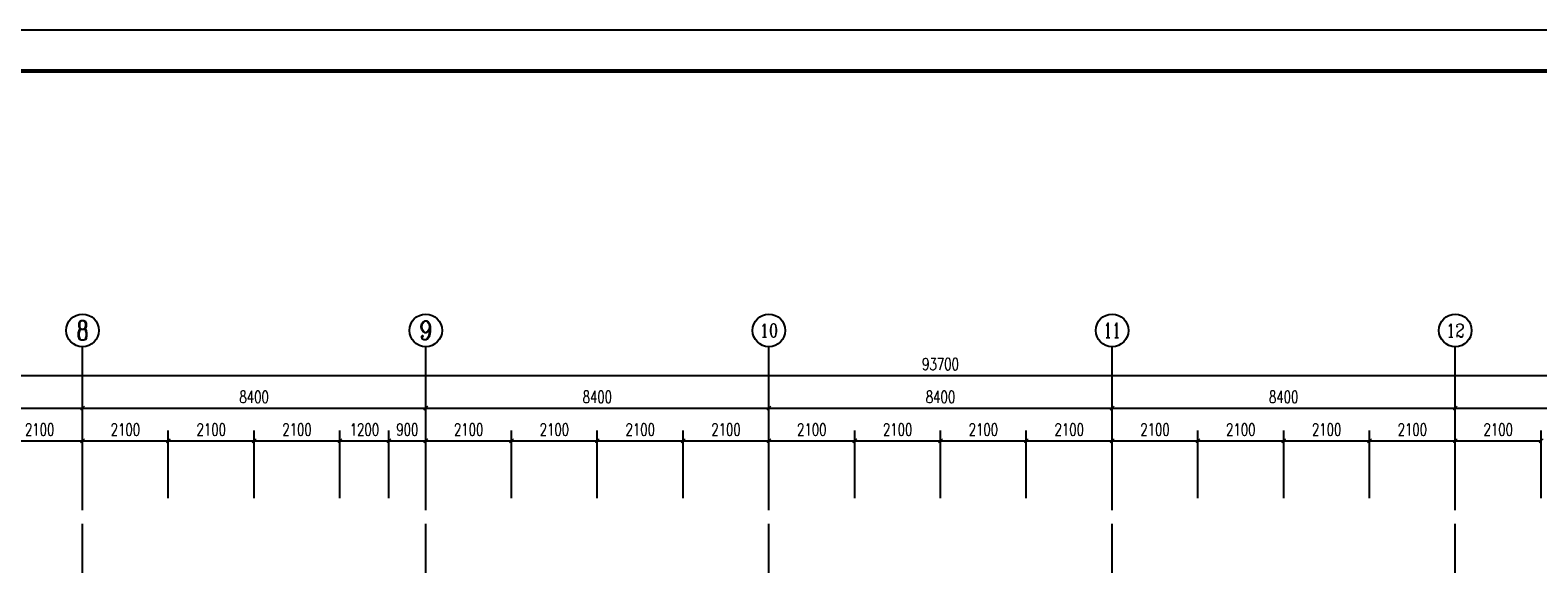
# Model space of a CAD drawing. Extents: x 797781 to 1255204, y 21234 to 1024248.
# Tile 615 of 656: x 920426 to 957328, y 689507 to 702557. Entities that reach past the tile are written whole.
import ezdxf
from ezdxf.enums import TextEntityAlignment as Align

# ---------------------------------------------------------------- set-up
doc = ezdxf.new("R2010")
doc.units = 0
doc.header["$LTSCALE"] = 1000
doc.header["$MEASUREMENT"] = 0
doc.linetypes.add('230303生产综合楼-平面图_t8$0$DOTE', pattern=[2.42, 2, -0.2, 0.02, -0.2])
for name, color, linetype in [('230303生产综合楼-平面图_t8$0$AXIS', 3, 'Continuous'), ('230303生产综合楼-平面图_t8$0$AXIS_TEXT', 7, 'Continuous'), ('230303生产综合楼-平面图_t8$0$DOTE', 1, '230303生产综合楼-平面图_t8$0$DOTE'), ('230303生产综合楼-平面图_t8$0$PUB_TITLE', 4, 'Continuous'), ('AXIS_TEXT', 7, 'Continuous')]:
    doc.layers.add(name, color=color, linetype=linetype)
doc.styles.add('230303生产综合楼-平面图_t8$0$_TCH_AXIS', font='COMPLEX', dxfattribs={"bigfont": 'GBCBIG'})
doc.styles.add('230303生产综合楼-平面图_T8$0$_TCH_DIM_T3', font='SIMPLEX', dxfattribs={"width": 0.705882, "bigfont": 'GBCBIG'})
doc.styles.add('COMPLEX', font='COMPLEX')
doc.dimstyles.new('230303生产综合楼-平面图_T8$0$_TCH_ARCH&&100', dxfattribs={"dimtxt": 297.5, "dimasz": 100, "dimexe": 250, "dimexo": 300, "dimgap": 126.25, "dimtad": 1, "dimdec": 0, "dimzin": 0, "dimdsep": 46, "dimtxsty": '230303生产综合楼-平面图_T8$0$_TCH_DIM_T3', "dimblk": '230303生产综合楼-平面图_t8$0$_ArchTick', "dimcen": 0.09, "dimclrt": 7, "dimazin": 2, "dimtfac": 1, "dimtdec": 0, "dimtix": 1, "dimtmove": 2, "dimatfit": 3, "dimfxl": 1, "dimtolj": 1, "dimtzin": 0, "dimarcsym": 0})

# ---------------------------------------------------------------- blocks, each defined once
blk = doc.blocks.new('230303生产综合楼-平面图_t8$0$_ArchTick')
at = {"color": 0, "linetype": 'ByBlock', "const_width": 0.3}
blk.add_lwpolyline([(-0.5, -0.5), (0.5, 0.5)], dxfattribs=at)
blk = doc.blocks.new('*D5687')
at = {"layer": '230303生产综合楼-平面图_t8$0$AXIS', "color": 0, "lineweight": -2, "transparency": 16777216}
for p, q in [((919608, 691115), (919608, 692765)), ((921708, 691115), (921708, 692765)), ((919608, 692515), (921708, 692515))]:
    blk.add_line(p, q, dxfattribs=at)
at = {"layer": 'Defpoints', "color": 0, "transparency": 16777216}
for p in [(921708, 692515), (919608, 690815), (921708, 690815)]:
    blk.add_point(p, dxfattribs=at)
at = {"layer": '230303生产综合楼-平面图_t8$0$AXIS', "color": 0, "lineweight": -2, "transparency": 16777216, "xscale": 100, "yscale": 100, "zscale": 100, "rotation": 180}
blk.add_blockref('230303生产综合楼-平面图_t8$0$_ArchTick', (919608, 692515), dxfattribs=at)
at = {"layer": '230303生产综合楼-平面图_t8$0$AXIS', "color": 0, "lineweight": -2, "transparency": 16777216, "xscale": 100, "yscale": 100, "zscale": 100}
blk.add_blockref('230303生产综合楼-平面图_t8$0$_ArchTick', (921708, 692515), dxfattribs=at)
at = {"layer": '230303生产综合楼-平面图_t8$0$AXIS', "color": 7, "transparency": 16777216, "insert": (920658, 692790), "char_height": 297.5, "attachment_point": 5, "style": '230303生产综合楼-平面图_T8$0$_TCH_DIM_T3'}
blk.add_mtext('\\A1;2100', dxfattribs=at)
blk = doc.blocks.new('*D5688')
at = {"layer": '230303生产综合楼-平面图_t8$0$AXIS', "color": 0, "lineweight": -2, "transparency": 16777216}
for p, q in [((921708, 691115), (921708, 692765)), ((923808, 691115), (923808, 692765)), ((921708, 692515), (923808, 692515))]:
    blk.add_line(p, q, dxfattribs=at)
at = {"layer": 'Defpoints', "color": 0, "transparency": 16777216}
for p in [(923808, 692515), (921708, 690815), (923808, 690815)]:
    blk.add_point(p, dxfattribs=at)
at = {"layer": '230303生产综合楼-平面图_t8$0$AXIS', "color": 0, "lineweight": -2, "transparency": 16777216, "xscale": 100, "yscale": 100, "zscale": 100, "rotation": 180}
blk.add_blockref('230303生产综合楼-平面图_t8$0$_ArchTick', (921708, 692515), dxfattribs=at)
at = {"layer": '230303生产综合楼-平面图_t8$0$AXIS', "color": 0, "lineweight": -2, "transparency": 16777216, "xscale": 100, "yscale": 100, "zscale": 100}
blk.add_blockref('230303生产综合楼-平面图_t8$0$_ArchTick', (923808, 692515), dxfattribs=at)
at = {"layer": '230303生产综合楼-平面图_t8$0$AXIS', "color": 7, "transparency": 16777216, "insert": (922758, 692790), "char_height": 297.5, "attachment_point": 5, "style": '230303生产综合楼-平面图_T8$0$_TCH_DIM_T3'}
blk.add_mtext('\\A1;2100', dxfattribs=at)
blk = doc.blocks.new('*D5689')
at = {"layer": '230303生产综合楼-平面图_t8$0$AXIS', "color": 0, "lineweight": -2, "transparency": 16777216}
for p, q in [((923808, 691115), (923808, 692765)), ((925908, 691115), (925908, 692765)), ((923808, 692515), (925908, 692515))]:
    blk.add_line(p, q, dxfattribs=at)
at = {"layer": 'Defpoints', "color": 0, "transparency": 16777216}
for p in [(925908, 692515), (923808, 690815), (925908, 690815)]:
    blk.add_point(p, dxfattribs=at)
at = {"layer": '230303生产综合楼-平面图_t8$0$AXIS', "color": 0, "lineweight": -2, "transparency": 16777216, "xscale": 100, "yscale": 100, "zscale": 100, "rotation": 180}
blk.add_blockref('230303生产综合楼-平面图_t8$0$_ArchTick', (923808, 692515), dxfattribs=at)
at = {"layer": '230303生产综合楼-平面图_t8$0$AXIS', "color": 0, "lineweight": -2, "transparency": 16777216, "xscale": 100, "yscale": 100, "zscale": 100}
blk.add_blockref('230303生产综合楼-平面图_t8$0$_ArchTick', (925908, 692515), dxfattribs=at)
at = {"layer": '230303生产综合楼-平面图_t8$0$AXIS', "color": 7, "transparency": 16777216, "insert": (924858, 692790), "char_height": 297.5, "attachment_point": 5, "style": '230303生产综合楼-平面图_T8$0$_TCH_DIM_T3'}
blk.add_mtext('\\A1;2100', dxfattribs=at)
blk = doc.blocks.new('*D5690')
at = {"layer": '230303生产综合楼-平面图_t8$0$AXIS', "color": 0, "lineweight": -2, "transparency": 16777216}
for p, q in [((925908, 691115), (925908, 692765)), ((928008, 691115), (928008, 692765)), ((925908, 692515), (928008, 692515))]:
    blk.add_line(p, q, dxfattribs=at)
at = {"layer": 'Defpoints', "color": 0, "transparency": 16777216}
for p in [(928008, 692515), (925908, 690815), (928008, 690815)]:
    blk.add_point(p, dxfattribs=at)
at = {"layer": '230303生产综合楼-平面图_t8$0$AXIS', "color": 0, "lineweight": -2, "transparency": 16777216, "xscale": 100, "yscale": 100, "zscale": 100, "rotation": 180}
blk.add_blockref('230303生产综合楼-平面图_t8$0$_ArchTick', (925908, 692515), dxfattribs=at)
at = {"layer": '230303生产综合楼-平面图_t8$0$AXIS', "color": 0, "lineweight": -2, "transparency": 16777216, "xscale": 100, "yscale": 100, "zscale": 100}
blk.add_blockref('230303生产综合楼-平面图_t8$0$_ArchTick', (928008, 692515), dxfattribs=at)
at = {"layer": '230303生产综合楼-平面图_t8$0$AXIS', "color": 7, "transparency": 16777216, "insert": (926958, 692790), "char_height": 297.5, "attachment_point": 5, "style": '230303生产综合楼-平面图_T8$0$_TCH_DIM_T3'}
blk.add_mtext('\\A1;2100', dxfattribs=at)
blk = doc.blocks.new('*D5691')
at = {"layer": '230303生产综合楼-平面图_t8$0$AXIS', "color": 0, "lineweight": -2, "transparency": 16777216}
for p, q in [((928008, 691115), (928008, 692765)), ((929208, 691115), (929208, 692765)), ((928008, 692515), (929208, 692515))]:
    blk.add_line(p, q, dxfattribs=at)
at = {"layer": 'Defpoints', "color": 0, "transparency": 16777216}
for p in [(929208, 692515), (928008, 690815), (929208, 690815)]:
    blk.add_point(p, dxfattribs=at)
at = {"layer": '230303生产综合楼-平面图_t8$0$AXIS', "color": 0, "lineweight": -2, "transparency": 16777216, "xscale": 100, "yscale": 100, "zscale": 100, "rotation": 180}
blk.add_blockref('230303生产综合楼-平面图_t8$0$_ArchTick', (928008, 692515), dxfattribs=at)
at = {"layer": '230303生产综合楼-平面图_t8$0$AXIS', "color": 0, "lineweight": -2, "transparency": 16777216, "xscale": 100, "yscale": 100, "zscale": 100}
blk.add_blockref('230303生产综合楼-平面图_t8$0$_ArchTick', (929208, 692515), dxfattribs=at)
at = {"layer": '230303生产综合楼-平面图_t8$0$AXIS', "color": 7, "transparency": 16777216, "insert": (928608, 692790), "char_height": 297.5, "attachment_point": 5, "style": '230303生产综合楼-平面图_T8$0$_TCH_DIM_T3'}
blk.add_mtext('\\A1;1200', dxfattribs=at)
blk = doc.blocks.new('*D5692')
at = {"layer": '230303生产综合楼-平面图_t8$0$AXIS', "color": 0, "lineweight": -2, "transparency": 16777216}
for p, q in [((929208, 691115), (929208, 692765)), ((930108, 691115), (930108, 692765)), ((929208, 692515), (930108, 692515))]:
    blk.add_line(p, q, dxfattribs=at)
at = {"layer": 'Defpoints', "color": 0, "transparency": 16777216}
for p in [(930108, 692515), (929208, 690815), (930108, 690815)]:
    blk.add_point(p, dxfattribs=at)
at = {"layer": '230303生产综合楼-平面图_t8$0$AXIS', "color": 0, "lineweight": -2, "transparency": 16777216, "xscale": 100, "yscale": 100, "zscale": 100, "rotation": 180}
blk.add_blockref('230303生产综合楼-平面图_t8$0$_ArchTick', (929208, 692515), dxfattribs=at)
at = {"layer": '230303生产综合楼-平面图_t8$0$AXIS', "color": 0, "lineweight": -2, "transparency": 16777216, "xscale": 100, "yscale": 100, "zscale": 100}
blk.add_blockref('230303生产综合楼-平面图_t8$0$_ArchTick', (930108, 692515), dxfattribs=at)
at = {"layer": '230303生产综合楼-平面图_t8$0$AXIS', "color": 7, "transparency": 16777216, "insert": (929658, 692790), "char_height": 297.5, "attachment_point": 5, "style": '230303生产综合楼-平面图_T8$0$_TCH_DIM_T3'}
blk.add_mtext('\\A1;900', dxfattribs=at)
blk = doc.blocks.new('*D5693')
at = {"layer": '230303生产综合楼-平面图_t8$0$AXIS', "color": 0, "lineweight": -2, "transparency": 16777216}
for p, q in [((930108, 691115), (930108, 692765)), ((932208, 691115), (932208, 692765)), ((930108, 692515), (932208, 692515))]:
    blk.add_line(p, q, dxfattribs=at)
at = {"layer": 'Defpoints', "color": 0, "transparency": 16777216}
for p in [(932208, 692515), (930108, 690815), (932208, 690815)]:
    blk.add_point(p, dxfattribs=at)
at = {"layer": '230303生产综合楼-平面图_t8$0$AXIS', "color": 0, "lineweight": -2, "transparency": 16777216, "xscale": 100, "yscale": 100, "zscale": 100, "rotation": 180}
blk.add_blockref('230303生产综合楼-平面图_t8$0$_ArchTick', (930108, 692515), dxfattribs=at)
at = {"layer": '230303生产综合楼-平面图_t8$0$AXIS', "color": 0, "lineweight": -2, "transparency": 16777216, "xscale": 100, "yscale": 100, "zscale": 100}
blk.add_blockref('230303生产综合楼-平面图_t8$0$_ArchTick', (932208, 692515), dxfattribs=at)
at = {"layer": '230303生产综合楼-平面图_t8$0$AXIS', "color": 7, "transparency": 16777216, "insert": (931158, 692790), "char_height": 297.5, "attachment_point": 5, "style": '230303生产综合楼-平面图_T8$0$_TCH_DIM_T3'}
blk.add_mtext('\\A1;2100', dxfattribs=at)
blk = doc.blocks.new('*D5694')
at = {"layer": '230303生产综合楼-平面图_t8$0$AXIS', "color": 0, "lineweight": -2, "transparency": 16777216}
for p, q in [((932208, 691115), (932208, 692765)), ((934308, 691115), (934308, 692765)), ((932208, 692515), (934308, 692515))]:
    blk.add_line(p, q, dxfattribs=at)
at = {"layer": 'Defpoints', "color": 0, "transparency": 16777216}
for p in [(934308, 692515), (932208, 690815), (934308, 690815)]:
    blk.add_point(p, dxfattribs=at)
at = {"layer": '230303生产综合楼-平面图_t8$0$AXIS', "color": 0, "lineweight": -2, "transparency": 16777216, "xscale": 100, "yscale": 100, "zscale": 100, "rotation": 180}
blk.add_blockref('230303生产综合楼-平面图_t8$0$_ArchTick', (932208, 692515), dxfattribs=at)
at = {"layer": '230303生产综合楼-平面图_t8$0$AXIS', "color": 0, "lineweight": -2, "transparency": 16777216, "xscale": 100, "yscale": 100, "zscale": 100}
blk.add_blockref('230303生产综合楼-平面图_t8$0$_ArchTick', (934308, 692515), dxfattribs=at)
at = {"layer": '230303生产综合楼-平面图_t8$0$AXIS', "color": 7, "transparency": 16777216, "insert": (933258, 692790), "char_height": 297.5, "attachment_point": 5, "style": '230303生产综合楼-平面图_T8$0$_TCH_DIM_T3'}
blk.add_mtext('\\A1;2100', dxfattribs=at)
blk = doc.blocks.new('*D5695')
at = {"layer": '230303生产综合楼-平面图_t8$0$AXIS', "color": 0, "lineweight": -2, "transparency": 16777216}
for p, q in [((934308, 691115), (934308, 692765)), ((936408, 691115), (936408, 692765)), ((934308, 692515), (936408, 692515))]:
    blk.add_line(p, q, dxfattribs=at)
at = {"layer": 'Defpoints', "color": 0, "transparency": 16777216}
for p in [(936408, 692515), (934308, 690815), (936408, 690815)]:
    blk.add_point(p, dxfattribs=at)
at = {"layer": '230303生产综合楼-平面图_t8$0$AXIS', "color": 0, "lineweight": -2, "transparency": 16777216, "xscale": 100, "yscale": 100, "zscale": 100, "rotation": 180}
blk.add_blockref('230303生产综合楼-平面图_t8$0$_ArchTick', (934308, 692515), dxfattribs=at)
at = {"layer": '230303生产综合楼-平面图_t8$0$AXIS', "color": 0, "lineweight": -2, "transparency": 16777216, "xscale": 100, "yscale": 100, "zscale": 100}
blk.add_blockref('230303生产综合楼-平面图_t8$0$_ArchTick', (936408, 692515), dxfattribs=at)
at = {"layer": '230303生产综合楼-平面图_t8$0$AXIS', "color": 7, "transparency": 16777216, "insert": (935358, 692790), "char_height": 297.5, "attachment_point": 5, "style": '230303生产综合楼-平面图_T8$0$_TCH_DIM_T3'}
blk.add_mtext('\\A1;2100', dxfattribs=at)
blk = doc.blocks.new('*D5696')
at = {"layer": '230303生产综合楼-平面图_t8$0$AXIS', "color": 0, "lineweight": -2, "transparency": 16777216}
for p, q in [((936408, 691115), (936408, 692765)), ((938508, 691115), (938508, 692765)), ((936408, 692515), (938508, 692515))]:
    blk.add_line(p, q, dxfattribs=at)
at = {"layer": 'Defpoints', "color": 0, "transparency": 16777216}
for p in [(938508, 692515), (936408, 690815), (938508, 690815)]:
    blk.add_point(p, dxfattribs=at)
at = {"layer": '230303生产综合楼-平面图_t8$0$AXIS', "color": 0, "lineweight": -2, "transparency": 16777216, "xscale": 100, "yscale": 100, "zscale": 100, "rotation": 180}
blk.add_blockref('230303生产综合楼-平面图_t8$0$_ArchTick', (936408, 692515), dxfattribs=at)
at = {"layer": '230303生产综合楼-平面图_t8$0$AXIS', "color": 0, "lineweight": -2, "transparency": 16777216, "xscale": 100, "yscale": 100, "zscale": 100}
blk.add_blockref('230303生产综合楼-平面图_t8$0$_ArchTick', (938508, 692515), dxfattribs=at)
at = {"layer": '230303生产综合楼-平面图_t8$0$AXIS', "color": 7, "transparency": 16777216, "insert": (937458, 692790), "char_height": 297.5, "attachment_point": 5, "style": '230303生产综合楼-平面图_T8$0$_TCH_DIM_T3'}
blk.add_mtext('\\A1;2100', dxfattribs=at)
blk = doc.blocks.new('*D5697')
at = {"layer": '230303生产综合楼-平面图_t8$0$AXIS', "color": 0, "lineweight": -2, "transparency": 16777216}
for p, q in [((938508, 691115), (938508, 692765)), ((940608, 691115), (940608, 692765)), ((938508, 692515), (940608, 692515))]:
    blk.add_line(p, q, dxfattribs=at)
at = {"layer": 'Defpoints', "color": 0, "transparency": 16777216}
for p in [(940608, 692515), (938508, 690815), (940608, 690815)]:
    blk.add_point(p, dxfattribs=at)
at = {"layer": '230303生产综合楼-平面图_t8$0$AXIS', "color": 0, "lineweight": -2, "transparency": 16777216, "xscale": 100, "yscale": 100, "zscale": 100, "rotation": 180}
blk.add_blockref('230303生产综合楼-平面图_t8$0$_ArchTick', (938508, 692515), dxfattribs=at)
at = {"layer": '230303生产综合楼-平面图_t8$0$AXIS', "color": 0, "lineweight": -2, "transparency": 16777216, "xscale": 100, "yscale": 100, "zscale": 100}
blk.add_blockref('230303生产综合楼-平面图_t8$0$_ArchTick', (940608, 692515), dxfattribs=at)
at = {"layer": '230303生产综合楼-平面图_t8$0$AXIS', "color": 7, "transparency": 16777216, "insert": (939558, 692790), "char_height": 297.5, "attachment_point": 5, "style": '230303生产综合楼-平面图_T8$0$_TCH_DIM_T3'}
blk.add_mtext('\\A1;2100', dxfattribs=at)
blk = doc.blocks.new('*D5698')
at = {"layer": '230303生产综合楼-平面图_t8$0$AXIS', "color": 0, "lineweight": -2, "transparency": 16777216}
for p, q in [((940608, 691115), (940608, 692765)), ((942708, 691115), (942708, 692765)), ((940608, 692515), (942708, 692515))]:
    blk.add_line(p, q, dxfattribs=at)
at = {"layer": 'Defpoints', "color": 0, "transparency": 16777216}
for p in [(942708, 692515), (940608, 690815), (942708, 690815)]:
    blk.add_point(p, dxfattribs=at)
at = {"layer": '230303生产综合楼-平面图_t8$0$AXIS', "color": 0, "lineweight": -2, "transparency": 16777216, "xscale": 100, "yscale": 100, "zscale": 100, "rotation": 180}
blk.add_blockref('230303生产综合楼-平面图_t8$0$_ArchTick', (940608, 692515), dxfattribs=at)
at = {"layer": '230303生产综合楼-平面图_t8$0$AXIS', "color": 0, "lineweight": -2, "transparency": 16777216, "xscale": 100, "yscale": 100, "zscale": 100}
blk.add_blockref('230303生产综合楼-平面图_t8$0$_ArchTick', (942708, 692515), dxfattribs=at)
at = {"layer": '230303生产综合楼-平面图_t8$0$AXIS', "color": 7, "transparency": 16777216, "insert": (941658, 692790), "char_height": 297.5, "attachment_point": 5, "style": '230303生产综合楼-平面图_T8$0$_TCH_DIM_T3'}
blk.add_mtext('\\A1;2100', dxfattribs=at)
blk = doc.blocks.new('*D5699')
at = {"layer": '230303生产综合楼-平面图_t8$0$AXIS', "color": 0, "lineweight": -2, "transparency": 16777216}
for p, q in [((942708, 691115), (942708, 692765)), ((944808, 691115), (944808, 692765)), ((942708, 692515), (944808, 692515))]:
    blk.add_line(p, q, dxfattribs=at)
at = {"layer": 'Defpoints', "color": 0, "transparency": 16777216}
for p in [(944808, 692515), (942708, 690815), (944808, 690815)]:
    blk.add_point(p, dxfattribs=at)
at = {"layer": '230303生产综合楼-平面图_t8$0$AXIS', "color": 0, "lineweight": -2, "transparency": 16777216, "xscale": 100, "yscale": 100, "zscale": 100, "rotation": 180}
blk.add_blockref('230303生产综合楼-平面图_t8$0$_ArchTick', (942708, 692515), dxfattribs=at)
at = {"layer": '230303生产综合楼-平面图_t8$0$AXIS', "color": 0, "lineweight": -2, "transparency": 16777216, "xscale": 100, "yscale": 100, "zscale": 100}
blk.add_blockref('230303生产综合楼-平面图_t8$0$_ArchTick', (944808, 692515), dxfattribs=at)
at = {"layer": '230303生产综合楼-平面图_t8$0$AXIS', "color": 7, "transparency": 16777216, "insert": (943758, 692790), "char_height": 297.5, "attachment_point": 5, "style": '230303生产综合楼-平面图_T8$0$_TCH_DIM_T3'}
blk.add_mtext('\\A1;2100', dxfattribs=at)
blk = doc.blocks.new('*D5700')
at = {"layer": '230303生产综合楼-平面图_t8$0$AXIS', "color": 0, "lineweight": -2, "transparency": 16777216}
for p, q in [((944808, 691115), (944808, 692765)), ((946908, 691115), (946908, 692765)), ((944808, 692515), (946908, 692515))]:
    blk.add_line(p, q, dxfattribs=at)
at = {"layer": 'Defpoints', "color": 0, "transparency": 16777216}
for p in [(946908, 692515), (944808, 690815), (946908, 690815)]:
    blk.add_point(p, dxfattribs=at)
at = {"layer": '230303生产综合楼-平面图_t8$0$AXIS', "color": 0, "lineweight": -2, "transparency": 16777216, "xscale": 100, "yscale": 100, "zscale": 100, "rotation": 180}
blk.add_blockref('230303生产综合楼-平面图_t8$0$_ArchTick', (944808, 692515), dxfattribs=at)
at = {"layer": '230303生产综合楼-平面图_t8$0$AXIS', "color": 0, "lineweight": -2, "transparency": 16777216, "xscale": 100, "yscale": 100, "zscale": 100}
blk.add_blockref('230303生产综合楼-平面图_t8$0$_ArchTick', (946908, 692515), dxfattribs=at)
at = {"layer": '230303生产综合楼-平面图_t8$0$AXIS', "color": 7, "transparency": 16777216, "insert": (945858, 692790), "char_height": 297.5, "attachment_point": 5, "style": '230303生产综合楼-平面图_T8$0$_TCH_DIM_T3'}
blk.add_mtext('\\A1;2100', dxfattribs=at)
blk = doc.blocks.new('*D5701')
at = {"layer": '230303生产综合楼-平面图_t8$0$AXIS', "color": 0, "lineweight": -2, "transparency": 16777216}
for p, q in [((946908, 691115), (946908, 692765)), ((949008, 691115), (949008, 692765)), ((946908, 692515), (949008, 692515))]:
    blk.add_line(p, q, dxfattribs=at)
at = {"layer": 'Defpoints', "color": 0, "transparency": 16777216}
for p in [(949008, 692515), (946908, 690815), (949008, 690815)]:
    blk.add_point(p, dxfattribs=at)
at = {"layer": '230303生产综合楼-平面图_t8$0$AXIS', "color": 0, "lineweight": -2, "transparency": 16777216, "xscale": 100, "yscale": 100, "zscale": 100, "rotation": 180}
blk.add_blockref('230303生产综合楼-平面图_t8$0$_ArchTick', (946908, 692515), dxfattribs=at)
at = {"layer": '230303生产综合楼-平面图_t8$0$AXIS', "color": 0, "lineweight": -2, "transparency": 16777216, "xscale": 100, "yscale": 100, "zscale": 100}
blk.add_blockref('230303生产综合楼-平面图_t8$0$_ArchTick', (949008, 692515), dxfattribs=at)
at = {"layer": '230303生产综合楼-平面图_t8$0$AXIS', "color": 7, "transparency": 16777216, "insert": (947958, 692790), "char_height": 297.5, "attachment_point": 5, "style": '230303生产综合楼-平面图_T8$0$_TCH_DIM_T3'}
blk.add_mtext('\\A1;2100', dxfattribs=at)
blk = doc.blocks.new('*D5702')
at = {"layer": '230303生产综合楼-平面图_t8$0$AXIS', "color": 0, "lineweight": -2, "transparency": 16777216}
for p, q in [((949008, 691115), (949008, 692765)), ((951108, 691115), (951108, 692765)), ((949008, 692515), (951108, 692515))]:
    blk.add_line(p, q, dxfattribs=at)
at = {"layer": 'Defpoints', "color": 0, "transparency": 16777216}
for p in [(951108, 692515), (949008, 690815), (951108, 690815)]:
    blk.add_point(p, dxfattribs=at)
at = {"layer": '230303生产综合楼-平面图_t8$0$AXIS', "color": 0, "lineweight": -2, "transparency": 16777216, "xscale": 100, "yscale": 100, "zscale": 100, "rotation": 180}
blk.add_blockref('230303生产综合楼-平面图_t8$0$_ArchTick', (949008, 692515), dxfattribs=at)
at = {"layer": '230303生产综合楼-平面图_t8$0$AXIS', "color": 0, "lineweight": -2, "transparency": 16777216, "xscale": 100, "yscale": 100, "zscale": 100}
blk.add_blockref('230303生产综合楼-平面图_t8$0$_ArchTick', (951108, 692515), dxfattribs=at)
at = {"layer": '230303生产综合楼-平面图_t8$0$AXIS', "color": 7, "transparency": 16777216, "insert": (950058, 692790), "char_height": 297.5, "attachment_point": 5, "style": '230303生产综合楼-平面图_T8$0$_TCH_DIM_T3'}
blk.add_mtext('\\A1;2100', dxfattribs=at)
blk = doc.blocks.new('*D5703')
at = {"layer": '230303生产综合楼-平面图_t8$0$AXIS', "color": 0, "lineweight": -2, "transparency": 16777216}
for p, q in [((951108, 691115), (951108, 692765)), ((953208, 691115), (953208, 692765)), ((951108, 692515), (953208, 692515))]:
    blk.add_line(p, q, dxfattribs=at)
at = {"layer": 'Defpoints', "color": 0, "transparency": 16777216}
for p in [(953208, 692515), (951108, 690815), (953208, 690815)]:
    blk.add_point(p, dxfattribs=at)
at = {"layer": '230303生产综合楼-平面图_t8$0$AXIS', "color": 0, "lineweight": -2, "transparency": 16777216, "xscale": 100, "yscale": 100, "zscale": 100, "rotation": 180}
blk.add_blockref('230303生产综合楼-平面图_t8$0$_ArchTick', (951108, 692515), dxfattribs=at)
at = {"layer": '230303生产综合楼-平面图_t8$0$AXIS', "color": 0, "lineweight": -2, "transparency": 16777216, "xscale": 100, "yscale": 100, "zscale": 100}
blk.add_blockref('230303生产综合楼-平面图_t8$0$_ArchTick', (953208, 692515), dxfattribs=at)
at = {"layer": '230303生产综合楼-平面图_t8$0$AXIS', "color": 7, "transparency": 16777216, "insert": (952158, 692790), "char_height": 297.5, "attachment_point": 5, "style": '230303生产综合楼-平面图_T8$0$_TCH_DIM_T3'}
blk.add_mtext('\\A1;2100', dxfattribs=at)
blk = doc.blocks.new('*D5704')
at = {"layer": '230303生产综合楼-平面图_t8$0$AXIS', "color": 0, "lineweight": -2, "transparency": 16777216}
for p, q in [((953208, 691115), (953208, 692765)), ((955308, 691115), (955308, 692765)), ((953208, 692515), (955308, 692515))]:
    blk.add_line(p, q, dxfattribs=at)
at = {"layer": 'Defpoints', "color": 0, "transparency": 16777216}
for p in [(955308, 692515), (953208, 690815), (955308, 690815)]:
    blk.add_point(p, dxfattribs=at)
at = {"layer": '230303生产综合楼-平面图_t8$0$AXIS', "color": 0, "lineweight": -2, "transparency": 16777216, "xscale": 100, "yscale": 100, "zscale": 100, "rotation": 180}
blk.add_blockref('230303生产综合楼-平面图_t8$0$_ArchTick', (953208, 692515), dxfattribs=at)
at = {"layer": '230303生产综合楼-平面图_t8$0$AXIS', "color": 0, "lineweight": -2, "transparency": 16777216, "xscale": 100, "yscale": 100, "zscale": 100}
blk.add_blockref('230303生产综合楼-平面图_t8$0$_ArchTick', (955308, 692515), dxfattribs=at)
at = {"layer": '230303生产综合楼-平面图_t8$0$AXIS', "color": 7, "transparency": 16777216, "insert": (954258, 692790), "char_height": 297.5, "attachment_point": 5, "style": '230303生产综合楼-平面图_T8$0$_TCH_DIM_T3'}
blk.add_mtext('\\A1;2100', dxfattribs=at)
blk = doc.blocks.new('*D5705')
at = {"layer": '230303生产综合楼-平面图_t8$0$AXIS', "color": 0, "lineweight": -2, "transparency": 16777216}
for p, q in [((955308, 691115), (955308, 692765)), ((957408, 691115), (957408, 692765)), ((955308, 692515), (957408, 692515))]:
    blk.add_line(p, q, dxfattribs=at)
at = {"layer": 'Defpoints', "color": 0, "transparency": 16777216}
for p in [(957408, 692515), (955308, 690815), (957408, 690815)]:
    blk.add_point(p, dxfattribs=at)
at = {"layer": '230303生产综合楼-平面图_t8$0$AXIS', "color": 0, "lineweight": -2, "transparency": 16777216, "xscale": 100, "yscale": 100, "zscale": 100, "rotation": 180}
blk.add_blockref('230303生产综合楼-平面图_t8$0$_ArchTick', (955308, 692515), dxfattribs=at)
at = {"layer": '230303生产综合楼-平面图_t8$0$AXIS', "color": 0, "lineweight": -2, "transparency": 16777216, "xscale": 100, "yscale": 100, "zscale": 100}
blk.add_blockref('230303生产综合楼-平面图_t8$0$_ArchTick', (957408, 692515), dxfattribs=at)
at = {"layer": '230303生产综合楼-平面图_t8$0$AXIS', "color": 7, "transparency": 16777216, "insert": (956358, 692790), "char_height": 297.5, "attachment_point": 5, "style": '230303生产综合楼-平面图_T8$0$_TCH_DIM_T3'}
blk.add_mtext('\\A1;2100', dxfattribs=at)
blk = doc.blocks.new('*D6089')
at = {"layer": '230303生产综合楼-平面图_t8$0$AXIS', "color": 0, "lineweight": -2, "transparency": 16777216}
for p, q in [((913308, 691115), (913308, 693565)), ((921708, 691115), (921708, 693565)), ((913308, 693315), (921708, 693315))]:
    blk.add_line(p, q, dxfattribs=at)
at = {"layer": 'Defpoints', "color": 0, "transparency": 16777216}
for p in [(921708, 693315), (913308, 690815), (921708, 690815)]:
    blk.add_point(p, dxfattribs=at)
at = {"layer": '230303生产综合楼-平面图_t8$0$AXIS', "color": 0, "lineweight": -2, "transparency": 16777216, "xscale": 100, "yscale": 100, "zscale": 100, "rotation": 180}
blk.add_blockref('230303生产综合楼-平面图_t8$0$_ArchTick', (913308, 693315), dxfattribs=at)
at = {"layer": '230303生产综合楼-平面图_t8$0$AXIS', "color": 0, "lineweight": -2, "transparency": 16777216, "xscale": 100, "yscale": 100, "zscale": 100}
blk.add_blockref('230303生产综合楼-平面图_t8$0$_ArchTick', (921708, 693315), dxfattribs=at)
at = {"layer": '230303生产综合楼-平面图_t8$0$AXIS', "color": 7, "transparency": 16777216, "insert": (917508, 693590), "char_height": 297.5, "attachment_point": 5, "style": '230303生产综合楼-平面图_T8$0$_TCH_DIM_T3'}
blk.add_mtext('\\A1;8400', dxfattribs=at)
blk = doc.blocks.new('*D6090')
at = {"layer": '230303生产综合楼-平面图_t8$0$AXIS', "color": 0, "lineweight": -2, "transparency": 16777216}
for p, q in [((921708, 691115), (921708, 693565)), ((930108, 691115), (930108, 693565)), ((921708, 693315), (930108, 693315))]:
    blk.add_line(p, q, dxfattribs=at)
at = {"layer": 'Defpoints', "color": 0, "transparency": 16777216}
for p in [(930108, 693315), (921708, 690815), (930108, 690815)]:
    blk.add_point(p, dxfattribs=at)
at = {"layer": '230303生产综合楼-平面图_t8$0$AXIS', "color": 0, "lineweight": -2, "transparency": 16777216, "xscale": 100, "yscale": 100, "zscale": 100, "rotation": 180}
blk.add_blockref('230303生产综合楼-平面图_t8$0$_ArchTick', (921708, 693315), dxfattribs=at)
at = {"layer": '230303生产综合楼-平面图_t8$0$AXIS', "color": 0, "lineweight": -2, "transparency": 16777216, "xscale": 100, "yscale": 100, "zscale": 100}
blk.add_blockref('230303生产综合楼-平面图_t8$0$_ArchTick', (930108, 693315), dxfattribs=at)
at = {"layer": '230303生产综合楼-平面图_t8$0$AXIS', "color": 7, "transparency": 16777216, "insert": (925908, 693590), "char_height": 297.5, "attachment_point": 5, "style": '230303生产综合楼-平面图_T8$0$_TCH_DIM_T3'}
blk.add_mtext('\\A1;8400', dxfattribs=at)
blk = doc.blocks.new('*D6091')
at = {"layer": '230303生产综合楼-平面图_t8$0$AXIS', "color": 0, "lineweight": -2, "transparency": 16777216}
for p, q in [((930108, 691115), (930108, 693565)), ((938508, 691115), (938508, 693565)), ((930108, 693315), (938508, 693315))]:
    blk.add_line(p, q, dxfattribs=at)
at = {"layer": 'Defpoints', "color": 0, "transparency": 16777216}
for p in [(938508, 693315), (930108, 690815), (938508, 690815)]:
    blk.add_point(p, dxfattribs=at)
at = {"layer": '230303生产综合楼-平面图_t8$0$AXIS', "color": 0, "lineweight": -2, "transparency": 16777216, "xscale": 100, "yscale": 100, "zscale": 100, "rotation": 180}
blk.add_blockref('230303生产综合楼-平面图_t8$0$_ArchTick', (930108, 693315), dxfattribs=at)
at = {"layer": '230303生产综合楼-平面图_t8$0$AXIS', "color": 0, "lineweight": -2, "transparency": 16777216, "xscale": 100, "yscale": 100, "zscale": 100}
blk.add_blockref('230303生产综合楼-平面图_t8$0$_ArchTick', (938508, 693315), dxfattribs=at)
at = {"layer": '230303生产综合楼-平面图_t8$0$AXIS', "color": 7, "transparency": 16777216, "insert": (934308, 693590), "char_height": 297.5, "attachment_point": 5, "style": '230303生产综合楼-平面图_T8$0$_TCH_DIM_T3'}
blk.add_mtext('\\A1;8400', dxfattribs=at)
blk = doc.blocks.new('*D6092')
at = {"layer": '230303生产综合楼-平面图_t8$0$AXIS', "color": 0, "lineweight": -2, "transparency": 16777216}
for p, q in [((938508, 691115), (938508, 693565)), ((946908, 691115), (946908, 693565)), ((938508, 693315), (946908, 693315))]:
    blk.add_line(p, q, dxfattribs=at)
at = {"layer": 'Defpoints', "color": 0, "transparency": 16777216}
for p in [(946908, 693315), (938508, 690815), (946908, 690815)]:
    blk.add_point(p, dxfattribs=at)
at = {"layer": '230303生产综合楼-平面图_t8$0$AXIS', "color": 0, "lineweight": -2, "transparency": 16777216, "xscale": 100, "yscale": 100, "zscale": 100, "rotation": 180}
blk.add_blockref('230303生产综合楼-平面图_t8$0$_ArchTick', (938508, 693315), dxfattribs=at)
at = {"layer": '230303生产综合楼-平面图_t8$0$AXIS', "color": 0, "lineweight": -2, "transparency": 16777216, "xscale": 100, "yscale": 100, "zscale": 100}
blk.add_blockref('230303生产综合楼-平面图_t8$0$_ArchTick', (946908, 693315), dxfattribs=at)
at = {"layer": '230303生产综合楼-平面图_t8$0$AXIS', "color": 7, "transparency": 16777216, "insert": (942708, 693590), "char_height": 297.5, "attachment_point": 5, "style": '230303生产综合楼-平面图_T8$0$_TCH_DIM_T3'}
blk.add_mtext('\\A1;8400', dxfattribs=at)
blk = doc.blocks.new('*D6093')
at = {"layer": '230303生产综合楼-平面图_t8$0$AXIS', "color": 0, "lineweight": -2, "transparency": 16777216}
for p, q in [((946908, 691115), (946908, 693565)), ((955308, 691115), (955308, 693565)), ((946908, 693315), (955308, 693315))]:
    blk.add_line(p, q, dxfattribs=at)
at = {"layer": 'Defpoints', "color": 0, "transparency": 16777216}
for p in [(955308, 693315), (946908, 690815), (955308, 690815)]:
    blk.add_point(p, dxfattribs=at)
at = {"layer": '230303生产综合楼-平面图_t8$0$AXIS', "color": 0, "lineweight": -2, "transparency": 16777216, "xscale": 100, "yscale": 100, "zscale": 100, "rotation": 180}
blk.add_blockref('230303生产综合楼-平面图_t8$0$_ArchTick', (946908, 693315), dxfattribs=at)
at = {"layer": '230303生产综合楼-平面图_t8$0$AXIS', "color": 0, "lineweight": -2, "transparency": 16777216, "xscale": 100, "yscale": 100, "zscale": 100}
blk.add_blockref('230303生产综合楼-平面图_t8$0$_ArchTick', (955308, 693315), dxfattribs=at)
at = {"layer": '230303生产综合楼-平面图_t8$0$AXIS', "color": 7, "transparency": 16777216, "insert": (951108, 693590), "char_height": 297.5, "attachment_point": 5, "style": '230303生产综合楼-平面图_T8$0$_TCH_DIM_T3'}
blk.add_mtext('\\A1;8400', dxfattribs=at)
blk = doc.blocks.new('*D6094')
at = {"layer": '230303生产综合楼-平面图_t8$0$AXIS', "color": 0, "lineweight": -2, "transparency": 16777216}
for p, q in [((955308, 691115), (955308, 693565)), ((963708, 691115), (963708, 693565)), ((955308, 693315), (963708, 693315))]:
    blk.add_line(p, q, dxfattribs=at)
at = {"layer": 'Defpoints', "color": 0, "transparency": 16777216}
for p in [(963708, 693315), (955308, 690815), (963708, 690815)]:
    blk.add_point(p, dxfattribs=at)
at = {"layer": '230303生产综合楼-平面图_t8$0$AXIS', "color": 0, "lineweight": -2, "transparency": 16777216, "xscale": 100, "yscale": 100, "zscale": 100, "rotation": 180}
blk.add_blockref('230303生产综合楼-平面图_t8$0$_ArchTick', (955308, 693315), dxfattribs=at)
at = {"layer": '230303生产综合楼-平面图_t8$0$AXIS', "color": 0, "lineweight": -2, "transparency": 16777216, "xscale": 100, "yscale": 100, "zscale": 100}
blk.add_blockref('230303生产综合楼-平面图_t8$0$_ArchTick', (963708, 693315), dxfattribs=at)
at = {"layer": '230303生产综合楼-平面图_t8$0$AXIS', "color": 7, "transparency": 16777216, "insert": (959508, 693590), "char_height": 297.5, "attachment_point": 5, "style": '230303生产综合楼-平面图_T8$0$_TCH_DIM_T3'}
blk.add_mtext('\\A1;8400', dxfattribs=at)
blk = doc.blocks.new('*D6099')
at = {"layer": '230303生产综合楼-平面图_t8$0$AXIS', "color": 0, "lineweight": -2, "transparency": 16777216}
for p, q in [((895858, 691415), (895858, 694365)), ((989558, 691415), (989558, 694365)), ((895858, 694115), (989558, 694115))]:
    blk.add_line(p, q, dxfattribs=at)
at = {"layer": 'Defpoints', "color": 0, "transparency": 16777216}
for p in [(989558, 694115), (895858, 691115), (989558, 691115)]:
    blk.add_point(p, dxfattribs=at)
at = {"layer": '230303生产综合楼-平面图_t8$0$AXIS', "color": 0, "lineweight": -2, "transparency": 16777216, "xscale": 100, "yscale": 100, "zscale": 100, "rotation": 180}
blk.add_blockref('230303生产综合楼-平面图_t8$0$_ArchTick', (895858, 694115), dxfattribs=at)
at = {"layer": '230303生产综合楼-平面图_t8$0$AXIS', "color": 0, "lineweight": -2, "transparency": 16777216, "xscale": 100, "yscale": 100, "zscale": 100}
blk.add_blockref('230303生产综合楼-平面图_t8$0$_ArchTick', (989558, 694115), dxfattribs=at)
at = {"layer": '230303生产综合楼-平面图_t8$0$AXIS', "color": 7, "transparency": 16777216, "insert": (942708, 694390), "char_height": 297.5, "attachment_point": 5, "style": '230303生产综合楼-平面图_T8$0$_TCH_DIM_T3'}
blk.add_mtext('\\A1;93700', dxfattribs=at)
blk = doc.blocks.new('_AXISO')
blk.add_circle((0, 0), 0.5)
at = {"layer": 'AXIS_TEXT', "style": 'COMPLEX', "width": 1.041667}
blk.add_attdef('A', text='', height=0.56, dxfattribs=at).set_placement((-0.25, -0.28), (0.25, -0.28), align=Align.FIT)

msp = doc.modelspace()

# ---------------------------------------------------------------- linework, layer by layer
at = {"layer": '230303生产综合楼-平面图_t8$0$AXIS'}
for p, q in [((921708, 690814.8), (921708, 694814.7)), ((930108, 690814.8), (930108, 694814.7)), ((938508, 690814.8), (938508, 694814.7)), ((946908, 690814.8), (946908, 694814.7)), ((955308, 690814.8), (955308, 694814.7))]:
    msp.add_line(p, q, dxfattribs=at)
at = {"layer": '230303生产综合楼-平面图_t8$0$DOTE'}
for p, q in [((921708, 662481.1), (921708, 690481.1)), ((930108, 662481.1), (930108, 690481.1)), ((938508, 662481.1), (938508, 690481.1)), ((946908, 662481.1), (946908, 690481.1)), ((955308, 662481.1), (955308, 690481.1))]:
    msp.add_line(p, q, dxfattribs=at)
at = {"layer": '230303生产综合楼-平面图_t8$0$PUB_TITLE'}
msp.add_lwpolyline([(881593.5, 643157.1), (1007693.5, 643157.1), (1007693.5, 702557.1), (881593.5, 702557.1)], close=True, dxfattribs=at)
at = {"layer": '230303生产综合楼-平面图_t8$0$PUB_TITLE', "const_width": 100}
msp.add_lwpolyline([(884093.5, 644157.1), (1006693.5, 644157.1), (1006693.5, 701557.1), (884093.5, 701557.1)], close=True, dxfattribs=at)

# ---------------------------------------------------------------- block references
at = {"layer": '230303生产综合楼-平面图_t8$0$AXIS'}
ref = msp.add_blockref('_AXISO', (921708, 695214.7), dxfattribs=dict(at, xscale=800, yscale=800, zscale=800))
ref.add_attrib('A', '8', dxfattribs={"layer": '230303生产综合楼-平面图_t8$0$AXIS_TEXT', "ltscale": 2, "height": 465.9, "style": '230303生产综合楼-平面图_t8$0$_TCH_AXIS'}).set_placement((921552.7, 694981.8), (921863.3, 694981.8), align=Align.FIT)
ref = msp.add_blockref('_AXISO', (930108, 695214.7), dxfattribs=dict(at, xscale=800, yscale=800, zscale=800))
ref.add_attrib('A', '9', dxfattribs={"layer": '230303生产综合楼-平面图_t8$0$AXIS_TEXT', "ltscale": 2, "height": 465.9, "style": '230303生产综合楼-平面图_t8$0$_TCH_AXIS'}).set_placement((929952.7, 694981.8), (930263.3, 694981.8), align=Align.FIT)
ref = msp.add_blockref('_AXISO', (938508, 695214.7), dxfattribs=dict(at, xscale=800, yscale=800, zscale=800))
ref.add_attrib('A', '10', dxfattribs={"layer": '230303生产综合楼-平面图_t8$0$AXIS_TEXT', "ltscale": 2, "height": 328.45, "style": '230303生产综合楼-平面图_t8$0$_TCH_AXIS'}).set_placement((938281.2, 695050.5), (938734.8, 695050.5), align=Align.FIT)
ref = msp.add_blockref('_AXISO', (946908, 695214.7), dxfattribs=dict(at, xscale=800, yscale=800, zscale=800))
ref.add_attrib('A', '11', dxfattribs={"layer": '230303生产综合楼-平面图_t8$0$AXIS_TEXT', "ltscale": 2, "height": 368.76, "style": '230303生产综合楼-平面图_t8$0$_TCH_AXIS'}).set_placement((946697.3, 695030.4), (947118.7, 695030.4), align=Align.FIT)
ref = msp.add_blockref('_AXISO', (955308, 695214.7), dxfattribs=dict(at, xscale=800, yscale=800, zscale=800))
ref.add_attrib('A', '12', dxfattribs={"layer": '230303生产综合楼-平面图_t8$0$AXIS_TEXT', "ltscale": 2, "height": 328.45, "style": '230303生产综合楼-平面图_t8$0$_TCH_AXIS'}).set_placement((955081.2, 695050.5), (955534.8, 695050.5), align=Align.FIT)

# ---------------------------------------------------------------- dimensions: what is measured, and where the dimension line sits
for p1, p2, distance, picture, middle in [((895858, 691114.8), (989558, 691114.8), 3000, '*D6099', (942708, 694389.8)), ((913308, 690814.8), (921708, 690814.8), 2500, '*D6089', (917508, 693589.8)), ((921708, 690814.8), (930108, 690814.8), 2500, '*D6090', (925908, 693589.8)), ((930108, 690814.8), (938508, 690814.8), 2500, '*D6091', (934308, 693589.8)), ((938508, 690814.8), (946908, 690814.8), 2500, '*D6092', (942708, 693589.8)), ((946908, 690814.8), (955308, 690814.8), 2500, '*D6093', (951108, 693589.8)), ((955308, 690814.8), (963708, 690814.8), 2500, '*D6094', (959508, 693589.8)), ((919608, 690814.8), (921708, 690814.8), 1700, '*D5687', (920658, 692789.8)), ((921708, 690814.8), (923808, 690814.8), 1700, '*D5688', (922758, 692789.8)), ((923808, 690814.8), (925908, 690814.8), 1700, '*D5689', (924858, 692789.8)), ((925908, 690814.8), (928008, 690814.8), 1700, '*D5690', (926958, 692789.8)), ((928008, 690814.8), (929208, 690814.8), 1700, '*D5691', (928608, 692789.8)), ((929208, 690814.8), (930108, 690814.8), 1700, '*D5692', (929658, 692789.8)), ((930108, 690814.8), (932208, 690814.8), 1700, '*D5693', (931158, 692789.8)), ((932208, 690814.8), (934308, 690814.8), 1700, '*D5694', (933258, 692789.8)), ((934308, 690814.8), (936408, 690814.8), 1700, '*D5695', (935358, 692789.8)), ((936408, 690814.8), (938508, 690814.8), 1700, '*D5696', (937458, 692789.8)), ((938508, 690814.8), (940608, 690814.8), 1700, '*D5697', (939558, 692789.8)), ((940608, 690814.8), (942708, 690814.8), 1700, '*D5698', (941658, 692789.8)), ((942708, 690814.8), (944808, 690814.8), 1700, '*D5699', (943758, 692789.8)), ((944808, 690814.8), (946908, 690814.8), 1700, '*D5700', (945858, 692789.8)), ((946908, 690814.8), (949008, 690814.8), 1700, '*D5701', (947958, 692789.8)), ((949008, 690814.8), (951108, 690814.8), 1700, '*D5702', (950058, 692789.8)), ((951108, 690814.8), (953208, 690814.8), 1700, '*D5703', (952158, 692789.8)), ((953208, 690814.8), (955308, 690814.8), 1700, '*D5704', (954258, 692789.8)), ((955308, 690814.8), (957408, 690814.8), 1700, '*D5705', (956358, 692789.8))]:
    dim = msp.add_aligned_dim(p1=p1, p2=p2, distance=distance, dimstyle='230303生产综合楼-平面图_T8$0$_TCH_ARCH&&100', dxfattribs=at)
    dim.commit()
    dim.dimension.update_dxf_attribs({"geometry": picture, "text_midpoint": middle})

doc.saveas('drawing.dxf')
